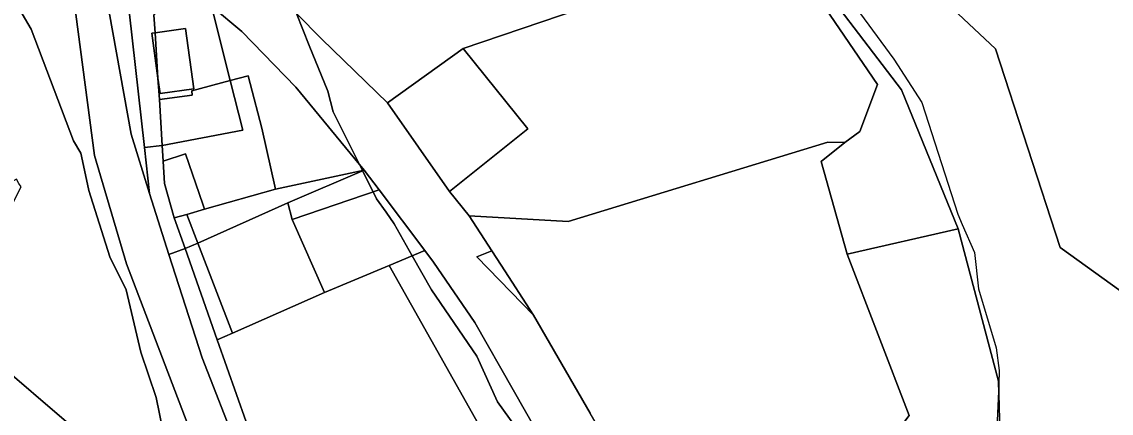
# Model space of a CAD drawing. Extents: x -477304 to -465429, y -1159113 to -1149210.
# Drawn here: x -474637.3 to -474413.3, y -1154931.1 to -1154850.7 of the extents above; entities that cross this region are included whole.
import ezdxf

# ---------------------------------------------------------------- set-up
doc = ezdxf.new("R2010")
doc.units = 0
for name, color, linetype in [('BPEJ_s', 7, 'Continuous'), ('orna_s', 7, 'Continuous'), ('ostatni_s', 7, 'Continuous'), ('PUPFL_s', 7, 'Continuous'), ('trav_porost_s', 7, 'Continuous'), ('voda_s', 7, 'Continuous'), ('zahrada_s', 7, 'Continuous')]:
    doc.layers.add(name, color=color, linetype=linetype)

msp = doc.modelspace()

# ---------------------------------------------------------------- linework, layer by layer
at = {"layer": 'BPEJ_s'}
for points in [[(-474471.01, -1154840.7), (-474458.04, -1154858.35), (-474452.3, -1154867.28), (-474444.86, -1154890.24), (-474443.95, -1154892.34), (-474441.46, -1154898.11), (-474440.61, -1154905.55), (-474436.99, -1154917.67), (-474436.35, -1154922.35), (-474436.47, -1154925.1), (-474436.78, -1154932.56), (-474436.19, -1154937.53), (-474436.08, -1154942.31), (-474457.55, -1154957.51), (-474445.5, -1154970.19), (-474435.29, -1154980.61), (-474432.73, -1154983.22), (-474432.58, -1154983.38), (-474432.48, -1154983.49), (-474442.54, -1154992.06), (-474419.12, -1155019.75), (-474400.61, -1155036.33)], [(-474471.01, -1154840.7), (-474458.04, -1154858.35), (-474452.3, -1154867.28), (-474444.86, -1154890.24), (-474443.95, -1154892.34), (-474441.46, -1154898.11), (-474440.61, -1154905.55), (-474436.99, -1154917.67), (-474436.35, -1154922.35), (-474436.47, -1154925.1), (-474436.78, -1154932.56), (-474436.19, -1154937.53), (-474436.08, -1154942.31), (-474457.55, -1154957.51)], [(-474623.48, -1154885.35), (-474624.19, -1154882.12), (-474625.17, -1154877.7), (-474626.66, -1154875.15), (-474635.38, -1154852.18), (-474637.18, -1154849.03)], [(-474637.18, -1154849.03), (-474635.38, -1154852.18), (-474626.66, -1154875.15), (-474625.17, -1154877.7), (-474624.19, -1154882.12), (-474623.48, -1154885.35), (-474619.22, -1154898.96), (-474615.82, -1154905.77), (-474612.84, -1154918.52), (-474609.65, -1154927.88), (-474607.74, -1154937.24)], [(-474580.82, -1154849), (-474578.18, -1154855.58), (-474574.35, -1154864.94), (-474573.29, -1154869.19), (-474567.88, -1154880.01), (-474567.27, -1154881.24), (-474567.24, -1154881.3), (-474565.06, -1154885.65), (-474564.36, -1154887.05), (-474562.41, -1154889.81), (-474560.75, -1154892.16), (-474557.04, -1154898.75), (-474553.09, -1154905.77), (-474543.74, -1154919.37), (-474539.48, -1154928.73), (-474529.06, -1154943.19)], [(-474564.36, -1154887.05), (-474565.06, -1154885.65), (-474567.24, -1154881.3), (-474567.27, -1154881.24), (-474567.88, -1154880.01), (-474573.29, -1154869.19), (-474574.35, -1154864.94), (-474578.18, -1154855.58), (-474580.82, -1154849)], [(-474607.74, -1154937.24), (-474609.65, -1154927.88), (-474612.84, -1154918.52), (-474615.82, -1154905.77), (-474619.22, -1154898.96), (-474623.48, -1154885.35)], [(-474529.06, -1154943.19), (-474539.48, -1154928.73), (-474543.74, -1154919.37), (-474553.09, -1154905.77), (-474557.04, -1154898.75), (-474560.75, -1154892.16), (-474562.41, -1154889.81), (-474564.36, -1154887.05)]]:
    msp.add_lwpolyline(points, dxfattribs=at)
at = {"layer": 'orna_s'}
for points in [[(-474598.31, -1154847.51), (-474592.06, -1154852.66), (-474580.98, -1154864.09), (-474566.93, -1154881.17), (-474585.16, -1154885.06), (-474587.91, -1154872.52), (-474590.31, -1154863.39), (-474590.76, -1154861.79), (-474594.42, -1154862.76)], [(-474602.35, -1154864.87), (-474594.42, -1154862.76), (-474591.83, -1154872.94), (-474608.41, -1154876.12), (-474609.01, -1154866.68), (-474602.26, -1154865.78)], [(-474566.93, -1154881.17), (-474582.58, -1154887.85), (-474601.11, -1154896.14), (-474603.37, -1154890.25), (-474599.73, -1154889.21), (-474585.16, -1154885.06)]]:
    msp.add_lwpolyline(points, close=True, dxfattribs=at)
at = {"layer": 'ostatni_s'}
for points in [[(-474622.36, -1154826.48), (-474614.91, -1154833.09), (-474615.21, -1154848.54), (-474612.09, -1154876.54), (-474611.04, -1154885.99), (-474614.8, -1154873.75), (-474622.33, -1154831.94)], [(-474612.09, -1154876.54), (-474615.21, -1154848.54), (-474614.91, -1154833.09), (-474610.93, -1154836.56), (-474610.12, -1154849.34), (-474609.89, -1154852.95), (-474610.56, -1154853.04), (-474609.29, -1154862.3), (-474609.01, -1154866.68), (-474608.41, -1154876.12)], [(-474609.89, -1154852.95), (-474610.12, -1154849.34), (-474604.08, -1154842.58), (-474598.31, -1154847.51), (-474594.42, -1154862.76), (-474602.35, -1154864.87), (-474602.26, -1154865.78), (-474609.01, -1154866.68), (-474609.29, -1154862.3), (-474608.87, -1154865.39), (-474601.95, -1154864.44), (-474603.64, -1154852.09)], [(-474609.89, -1154852.95), (-474609.29, -1154862.3), (-474610.56, -1154853.04)], [(-474609.89, -1154852.95), (-474603.64, -1154852.09), (-474601.95, -1154864.44), (-474608.87, -1154865.39), (-474609.29, -1154862.3)], [(-474546.56, -1154856.2), (-474533.27, -1154872.67), (-474549.35, -1154885.54), (-474562.1, -1154867.34)], [(-474600.1, -1154888.14), (-474603.6, -1154877.79), (-474608.21, -1154879.35), (-474608.41, -1154876.12), (-474591.83, -1154872.94), (-474594.42, -1154862.76), (-474590.76, -1154861.79), (-474590.31, -1154863.39), (-474587.91, -1154872.52), (-474585.16, -1154885.06), (-474599.73, -1154889.21)], [(-474612.09, -1154876.54), (-474608.41, -1154876.12), (-474608.21, -1154879.35), (-474607.92, -1154883.93), (-474605.96, -1154890.99), (-474603.72, -1154897.29), (-474607.04, -1154898.47), (-474611.04, -1154885.99)], [(-474597.09, -1154916.02), (-474591.13, -1154932.86), (-474585.68, -1154941.61), (-474583.78, -1154955.28), (-474576.61, -1154969.37), (-474574.98, -1154972.58), (-474562.48, -1154995.51), (-474561.35, -1154997.58), (-474564.55, -1154999.77), (-474580.79, -1154969.17), (-474585.53, -1154957.25), (-474600.23, -1154919.72), (-474607.04, -1154898.47), (-474603.72, -1154897.29)], [(-474554.46, -1154897.67), (-474552.62, -1154900.1), (-474544.14, -1154912.49), (-474528.39, -1154940.1), (-474526.67, -1154942.72), (-474535.48, -1154947.42), (-474561.75, -1154900.72)], [(-474538.77, -1154900.7), (-474532.08, -1154910.96), (-474543.74, -1154898.95), (-474540.66, -1154897.76)]]:
    msp.add_lwpolyline(points, close=True, dxfattribs=at)
for points in [[(-474591.24, -1154838.38), (-474575.64, -1154854.29), (-474562.1, -1154867.34), (-474549.35, -1154885.54), (-474545.33, -1154890.58), (-474540.66, -1154897.76), (-474543.74, -1154898.95), (-474532.08, -1154910.96), (-474520.43, -1154931.09)], [(-474528.39, -1154940.1), (-474544.14, -1154912.49), (-474552.62, -1154900.1), (-474554.46, -1154897.67), (-474563.85, -1154885.24), (-474566.93, -1154881.17), (-474580.98, -1154864.09), (-474592.06, -1154852.66), (-474598.31, -1154847.51)]]:
    msp.add_lwpolyline(points, dxfattribs=at)
at = {"layer": 'PUPFL_s'}
for points in [[(-474401.02, -1154792.98), (-474389.88, -1154789.65), (-474368.88, -1154813.26), (-474288.93, -1154870.04), (-474151.26, -1154918.1), (-474196.87, -1155060.27), (-474423.82, -1154897.05), (-474437.12, -1154856.24), (-474466.83, -1154828.36), (-474472.89, -1154822.37), (-474492.08, -1154817.4), (-474493.19, -1154813.28), (-474484.24, -1154812.22), (-474454.76, -1154813.98), (-474442.51, -1154811.97), (-474419.5, -1154804.03)], [(-474456.47, -1154864.64), (-474444.82, -1154893.23), (-474467.62, -1154898.45), (-474472.98, -1154879.42), (-474468.1, -1154875.48), (-474464.99, -1154873.25), (-474461.41, -1154863.6), (-474477.02, -1154840.64), (-474489.89, -1154839.81), (-474490.4, -1154837.09), (-474493.97, -1154817.66), (-474492.08, -1154817.4), (-474484.7, -1154823.93), (-474477.92, -1154836.55)], [(-474436.48, -1154924.53), (-474444.82, -1154893.23), (-474456.47, -1154864.64), (-474477.92, -1154836.55), (-474484.7, -1154823.93), (-474492.08, -1154817.4), (-474472.89, -1154822.37), (-474466.83, -1154828.36), (-474437.12, -1154856.24), (-474423.82, -1154897.05), (-474196.87, -1155060.27), (-474201.31, -1155074.1), (-474255.55, -1155070.01), (-474304.79, -1155064.57), (-474345.32, -1155059.02), (-474389.27, -1155021.62), (-474408.45, -1155002.52), (-474423.87, -1154975.99), (-474435.93, -1154948.81), (-474436.08, -1154942.31), (-474436.19, -1154937.53)], [(-474454.86, -1154931.57), (-474467.62, -1154898.45), (-474444.82, -1154893.23), (-474436.48, -1154924.53), (-474436.19, -1154937.53), (-474487.36, -1154971.11), (-474489.87, -1154966.34), (-474462.95, -1154942.12)]]:
    msp.add_lwpolyline(points, close=True, dxfattribs=at)
at = {"layer": 'trav_porost_s'}
for points in [[(-474591.24, -1154838.38), (-474595.46, -1154834.53), (-474594.59, -1154833.69), (-474579.09, -1154839.11), (-474563.17, -1154837.58), (-474545.95, -1154832.68), (-474511.93, -1154820.1), (-474493.97, -1154817.66), (-474490.4, -1154837.09), (-474546.56, -1154856.2), (-474562.1, -1154867.34), (-474575.64, -1154854.29)], [(-474471.63, -1154875.43), (-474524.94, -1154891.7), (-474545.33, -1154890.58), (-474549.35, -1154885.54), (-474533.27, -1154872.67), (-474546.56, -1154856.2), (-474490.4, -1154837.09), (-474489.89, -1154839.81), (-474477.02, -1154840.64), (-474461.41, -1154863.6), (-474464.99, -1154873.25), (-474468.1, -1154875.48)], [(-474471.63, -1154875.43), (-474468.1, -1154875.48), (-474472.98, -1154879.42), (-474467.62, -1154898.45), (-474454.86, -1154931.57), (-474462.95, -1154942.12), (-474489.87, -1154966.34), (-474510.24, -1154948.53), (-474514.88, -1154940.67), (-474520.43, -1154931.09), (-474532.08, -1154910.96), (-474538.77, -1154900.7), (-474540.66, -1154897.76), (-474545.33, -1154890.58), (-474524.94, -1154891.7)], [(-474583.78, -1154955.28), (-474585.68, -1154941.61), (-474591.13, -1154932.86), (-474597.09, -1154916.02), (-474593.99, -1154914.66), (-474575.08, -1154906.29), (-474561.75, -1154900.72), (-474535.48, -1154947.42), (-474572.91, -1154967.39), (-474576.61, -1154969.37)], [(-474618.63, -1155025.23), (-474648.47, -1155023.04), (-474676.41, -1155019.2), (-474699.16, -1155020.03), (-474703.65, -1155014.86), (-474690.83, -1154994.46), (-474679.13, -1154969.99), (-474664.2, -1154943.5), (-474661.19, -1154946.26), (-474646.66, -1154919.8), (-474651.74, -1154913.48), (-474649.77, -1154908.73), (-474646.99, -1154916.71), (-474623.3, -1154936.98), (-474617.63, -1154976.46), (-474596.95, -1154997.68), (-474586.14, -1155021.56), (-474583.66, -1155032.79)]]:
    msp.add_lwpolyline(points, close=True, dxfattribs=at)
msp.add_lwpolyline([(-474628.59, -1154830.88), (-474622.32, -1154878.17), (-474615.77, -1154900.39), (-474594.44, -1154956.19), (-474582.74, -1154980.72), (-474566.37, -1155007.91), (-474575.89, -1155014.18), (-474601.17, -1154981.25), (-474617.63, -1154976.46), (-474623.3, -1154936.98), (-474646.99, -1154916.71), (-474649.77, -1154908.73), (-474637.39, -1154884.58), (-474637.89, -1154883.92), (-474638.34, -1154883.01), (-474641.32, -1154884.67), (-474641.1, -1154877.42), (-474640.61, -1154867.47), (-474642.09, -1154852.57), (-474646.16, -1154844.95)], dxfattribs=at)
at = {"layer": 'voda_s'}
msp.add_lwpolyline([(-474622.33, -1154831.94), (-474614.8, -1154873.75), (-474611.04, -1154885.99), (-474607.04, -1154898.47), (-474600.23, -1154919.72), (-474585.53, -1154957.25), (-474580.79, -1154969.17), (-474564.55, -1154999.77), (-474543.58, -1155042.83), (-474549.14, -1155043.23), (-474549.95, -1155037.23), (-474566.37, -1155007.91), (-474582.74, -1154980.72), (-474594.44, -1154956.19), (-474615.77, -1154900.39), (-474622.32, -1154878.17), (-474628.59, -1154830.88)], dxfattribs=at)
at = {"layer": 'zahrada_s'}
for points in [[(-474600.1, -1154888.14), (-474599.73, -1154889.21), (-474603.37, -1154890.25), (-474605.96, -1154890.99), (-474607.92, -1154883.93), (-474608.21, -1154879.35), (-474603.6, -1154877.79)], [(-474563.85, -1154885.24), (-474581.72, -1154891.31), (-474582.58, -1154887.85), (-474566.93, -1154881.17)], [(-474575.08, -1154906.29), (-474581.72, -1154891.31), (-474563.85, -1154885.24), (-474554.46, -1154897.67), (-474561.75, -1154900.72)], [(-474575.08, -1154906.29), (-474593.99, -1154914.66), (-474601.11, -1154896.14), (-474582.58, -1154887.85), (-474581.72, -1154891.31)], [(-474603.72, -1154897.29), (-474605.96, -1154890.99), (-474603.37, -1154890.25), (-474601.11, -1154896.14)], [(-474603.72, -1154897.29), (-474601.11, -1154896.14), (-474593.99, -1154914.66), (-474597.09, -1154916.02)]]:
    msp.add_lwpolyline(points, close=True, dxfattribs=at)

doc.saveas('drawing.dxf')
